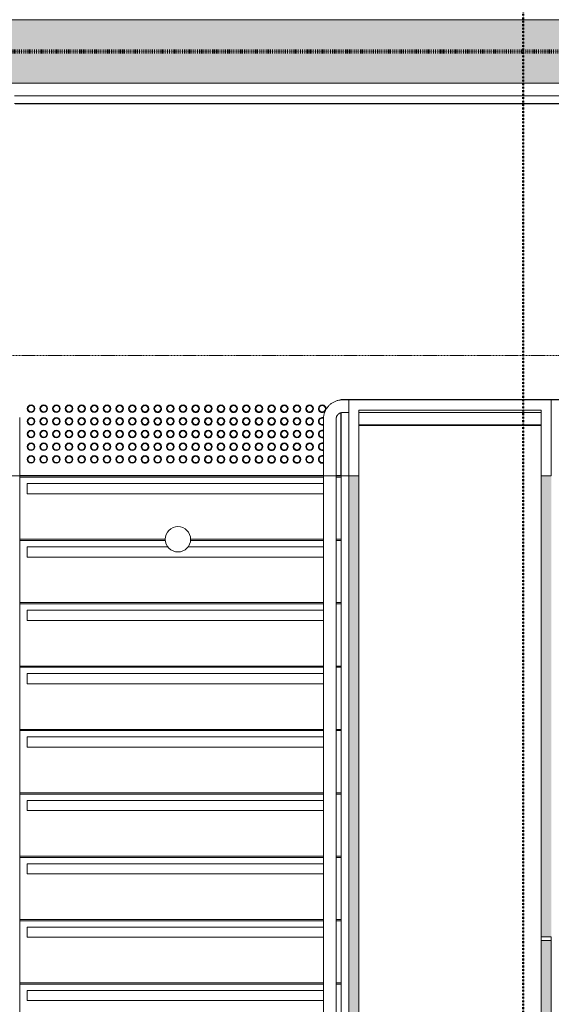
# Model space of a CAD drawing. Header units: millimetres. Extents: x -281 to 121694, y -16481 to 65128.
# Tile 645 of 1056: x 18640 to 20740, y 26640 to 30525. Entities that reach past the tile are written whole.
import ezdxf

# ---------------------------------------------------------------- set-up
doc = ezdxf.new("R2010")
doc.units = ezdxf.units.MM
for name, pattern in [('ARC FS 060 minutes', [7.2, 2.4, -1.6, 0, -1.6, 0, -1.6]), ('Grid Line', [12, 6, -2, 2, -2]), ('NLRS_Dash-0_6mm_Space-0_6mm_cpz', [1.2, 0.6, -0.6])]:
    doc.linetypes.add(name, pattern=pattern)
for name, color, linetype, lineweight in [('A--A2__Ruwbouw', 8, 'Continuous', 5), ('A--L$01A__Algemeen', 7, 'Continuous', 5), ('A--L$07A__Stramien', 1, 'Continuous', 5), ('A--L22__Binnenwanden', 2, 'Continuous', 5), ('A--L28__Hoofddraagconstructies', 3, 'Continuous', 5), ('A--L34__BalustradesLeuningen', 1, 'Continuous', 5), ('A--LD21__DetailPenFijnHidden', 1, 'Continuous', 5)]:
    doc.layers.add(name, color=color, linetype=linetype, lineweight=lineweight)

# ---------------------------------------------------------------- blocks, each defined once
blk = doc.blocks.new('TBR-B-BWK-C-BES-ARC-R25_rvt-1-L_80_ 12')
at = {"layer": 'A--A2__Ruwbouw'}
blk.add_hatch(color=21, dxfattribs=at).paths.add_polyline_path([(17860, 30275), (22240, 30275), (22240, 30525), (17860, 30525), (17860, 30493.8)])
at = {"layer": 'A--L22__Binnenwanden', "color": 241, "lineweight": 18}
for p, q in [((22240, 30525), (17860, 30525)), ((17860, 30275), (22240, 30275))]:
    blk.add_line(p, q, dxfattribs=at)
blk = doc.blocks.new('65_GM_LIB_fire separation vertical_gen_arc - 060 minutes-2361042-L_80_ 12')
at = {"layer": 'A--L$01A__Algemeen', "linetype": 'ARC FS 060 minutes', "lineweight": 100}
blk.add_line((0, 0), (4300, 0), dxfattribs=at)
blk = doc.blocks.new('TBR-B-INS-BR-ARC-R25_rvt-1-L_80_ 12')
at = {"layer": 'A--L$01A__Algemeen', "color": 130, "lineweight": 9, "rotation": 180}
blk.add_blockref('65_GM_LIB_fire separation vertical_gen_arc - 060 minutes-2361042-L_80_ 12', (22200, 30399.1), dxfattribs=at)
blk = doc.blocks.new('NLRS_24_10_SF_trappen kern_gen_cpz - NLRS_24_12_02_SF_trappen kern_gen_cpz-66734290-L_80_ 12')
at = {"layer": 'A--L$01A__Algemeen'}
for p, q in [((450, -2750), (450, -2975)), ((500, -2750), (450, -2750)), ((500, -2975), (500, -2750)), ((1700, -2750), (1700, -2975)), ((1750, -2750), (1700, -2750)), ((360, -3000), (-360, -3000)), ((425, -3000), (400, -3000)), ((400, -3050), (425, -3050))]:
    blk.add_line(p, q, dxfattribs=at)
at = {"layer": 'A--L$01A__Algemeen', "flags": 128}
for points in [[(450, -2975), (450, -2976), (449.9, -2977), (449.8, -2978), (449.7, -2979), (449.5, -2980), (449.3, -2980.9), (449, -2981.9), (448.7, -2982.9), (448.4, -2983.8), (448, -2984.7), (447.6, -2985.6), (447.2, -2986.5), (446.7, -2987.4), (446.2, -2988.3), (445.6, -2989.1), (445.1, -2989.9), (444.4, -2990.7), (443.8, -2991.5), (443.1, -2992.2), (442.4, -2992.9), (441.7, -2993.6), (440.9, -2994.3), (440.1, -2994.9), (439.3, -2995.5), (438.5, -2996), (437.7, -2996.6), (436.8, -2997), (435.9, -2997.5), (435, -2997.9), (434.1, -2998.3), (433.1, -2998.6), (432.2, -2999), (431.2, -2999.2), (430.2, -2999.4), (429.2, -2999.6), (428.3, -2999.8), (427.3, -2999.9), (426.3, -3000), (425.3, -3000), (425, -3000)], [(425, -3050), (428, -3049.9), (431, -3049.8), (434, -3049.5), (436.9, -3049), (439.9, -3048.5), (442.8, -3047.9), (445.7, -3047.1), (448.6, -3046.2), (451.4, -3045.2), (454.2, -3044.1), (456.9, -3042.9), (459.6, -3041.5), (462.3, -3040.1), (464.8, -3038.5), (467.3, -3036.9), (469.8, -3035.2), (472.2, -3033.3), (474.5, -3031.4), (476.7, -3029.4), (478.8, -3027.3), (480.8, -3025.1), (482.8, -3022.8), (484.7, -3020.4), (486.4, -3018), (488.1, -3015.5), (489.7, -3013), (491.1, -3010.3), (492.5, -3007.7), (493.8, -3005), (494.9, -3002.2), (495.9, -2999.4), (496.9, -2996.5), (497.7, -2993.6), (498.3, -2990.7), (498.9, -2987.7), (499.4, -2984.8), (499.7, -2981.8), (499.9, -2978.8), (500, -2975.8), (500, -2975)], [(425, -3050), (428, -3049.9), (431, -3049.8), (434, -3049.5), (436.9, -3049), (439.9, -3048.5), (442.8, -3047.9), (445.7, -3047.1), (448.6, -3046.2), (451.4, -3045.2), (454.2, -3044.1), (456.9, -3042.9), (459.6, -3041.5), (462.3, -3040.1), (464.8, -3038.5), (467.3, -3036.9), (469.8, -3035.2), (472.2, -3033.3), (474.5, -3031.4), (476.7, -3029.4), (478.8, -3027.3), (480.8, -3025.1), (482.8, -3022.8), (484.7, -3020.4), (486.4, -3018), (488.1, -3015.5), (489.7, -3013), (491.1, -3010.3), (492.5, -3007.7), (493.8, -3005), (494.9, -3002.2), (495.9, -2999.4), (496.9, -2996.5), (497.7, -2993.6), (498.3, -2990.7), (498.9, -2987.7), (499.4, -2984.8), (499.7, -2981.8), (499.9, -2978.8), (500, -2975.8)], [(425, -3050), (428, -3049.9), (431, -3049.8), (434, -3049.5), (436.9, -3049), (439.9, -3048.5), (442.8, -3047.9), (445.7, -3047.1), (448.6, -3046.2), (451.4, -3045.2), (454.2, -3044.1), (456.9, -3042.9), (459.6, -3041.5), (462.3, -3040.1), (464.8, -3038.5), (467.3, -3036.9), (469.8, -3035.2), (472.2, -3033.3), (474.5, -3031.4), (476.7, -3029.4), (478.8, -3027.3), (480.8, -3025.1), (482.8, -3022.8), (484.7, -3020.4), (486.4, -3018), (488.1, -3015.5), (489.7, -3013), (491.1, -3010.3), (492.5, -3007.7), (493.8, -3005), (494.9, -3002.2), (495.9, -2999.4), (496.9, -2996.5), (497.7, -2993.6), (498.3, -2990.7), (498.9, -2987.7), (499.4, -2984.8), (499.7, -2981.8), (499.9, -2978.8), (500, -2975.8)], [(425, -3050), (428, -3049.9), (431, -3049.8), (434, -3049.5), (436.9, -3049), (439.9, -3048.5), (442.8, -3047.9), (445.7, -3047.1), (448.6, -3046.2), (451.4, -3045.2), (454.2, -3044.1), (456.9, -3042.9), (459.6, -3041.5), (462.3, -3040.1), (464.8, -3038.5), (467.3, -3036.9), (469.8, -3035.2), (472.2, -3033.3), (474.5, -3031.4), (476.7, -3029.4), (478.8, -3027.3), (480.8, -3025.1), (482.8, -3022.8), (484.7, -3020.4), (486.4, -3018), (488.1, -3015.5), (489.7, -3013), (491.1, -3010.3), (492.5, -3007.7), (493.8, -3005), (494.9, -3002.2), (495.9, -2999.4), (496.9, -2996.5), (497.7, -2993.6), (498.3, -2990.7), (498.9, -2987.7), (499.4, -2984.8), (499.7, -2981.8), (499.9, -2978.8), (500, -2975.8)], [(425, -3050), (428, -3049.9), (431, -3049.8), (434, -3049.5), (436.9, -3049), (439.9, -3048.5), (442.8, -3047.9), (445.7, -3047.1), (448.6, -3046.2), (451.4, -3045.2), (454.2, -3044.1), (456.9, -3042.9), (459.6, -3041.5), (462.3, -3040.1), (464.8, -3038.5), (467.3, -3036.9), (469.8, -3035.2), (472.2, -3033.3), (474.5, -3031.4), (476.7, -3029.4), (478.8, -3027.3), (480.8, -3025.1), (482.8, -3022.8), (484.7, -3020.4), (486.4, -3018), (488.1, -3015.5), (489.7, -3013), (491.1, -3010.3), (492.5, -3007.7), (493.8, -3005), (494.9, -3002.2), (495.9, -2999.4), (496.9, -2996.5), (497.7, -2993.6), (498.3, -2990.7), (498.9, -2987.7), (499.4, -2984.8), (499.7, -2981.8), (499.9, -2978.8), (500, -2975.8)], [(1700, -2975), (1700.1, -2978), (1700.2, -2981)], [(1700, -2975), (1700.1, -2978), (1700.2, -2981)], [(1700, -2975), (1700.1, -2978), (1700.2, -2981)], [(1700, -2975), (1700.1, -2978), (1700.2, -2981)], [(1700, -2975), (1700.1, -2978), (1700.2, -2981)]]:
    blk.add_lwpolyline(points, dxfattribs=at)
at = {"layer": 'A--L34__BalustradesLeuningen'}
for p, q in [((-400, -2750), (-400, -3050)), ((-360, -2750), (-400, -2750)), ((-360, -3010), (-360, -2750)), ((360, -2750), (400, -2750)), ((360, -3010), (360, -2750)), ((400, -2750), (400, -3050)), ((359.4, -2948.5), (-360, -2948.5)), ((-360, -2951.5), (359.4, -2951.5)), ((360, -3010), (-360, -3010)), ((-400, -3050), (400, -3050))]:
    blk.add_line(p, q, dxfattribs=at)
blk = doc.blocks.new('NLRS_34_RAI_upright array_gen_cpz - NLRS_34_RAI_upright array_gen_cpz-66231001-L_80_ 12')
at = {"layer": 'A--L34__BalustradesLeuningen'}
blk.add_hatch(color=256, dxfattribs=at).paths.add_polyline_path([(20, 0), (20, 916.7), (-20, 916.7), (-20, 0)])
for p, q in [((-20, 916.7), (20, 916.7)), ((-20, 916.7), (-20, 0)), ((20, 0), (20, 916.7)), ((20, 0), (-20, 0)), ((-20, 0), (-20, -14.3)), ((20, -14.3), (20, 0)), ((-20, -14.3), (20, -14.3))]:
    blk.add_line(p, q, dxfattribs=at)
blk = doc.blocks.new('NLRS_24_10_SF_2_steek_gen_cpz - NLRS_24_10_GM_trappen v_v_ glazen leuning_gen_cpz-66473785-L_80_ 12')
at = {"layer": 'A--L$01A__Algemeen'}
for start, end in [(0, 180), (180, 0)]:
    blk.add_arc((0, 250), 50, start, end, dxfattribs=at)
blk = doc.blocks.new('NLRS_34_RAI_upright array_gen_cpz - NLRS_34_RAI_upright array_gen_cpz-66233288-L_80_ 12')
at = {"layer": 'A--L34__BalustradesLeuningen'}
blk.add_hatch(color=256, dxfattribs=at).paths.add_polyline_path([(-0.7, -2500), (20, -2500), (20, -681.1), (-20, -681.1), (-20, -2500), (-1.1, -2500)])
blk.add_line((20, -2500), (20, -681.1), dxfattribs=at)
blk = doc.blocks.new('NLRS_24_10_SF_3_stringer_gen_cpz - NLRS_24_10_xx_stringer v_v_ glazen leuning_gen_cpz-66234448-L_80_ 12')
at = {"layer": 'A--L28__Hoofddraagconstructies'}
for p, q in [((-10, 300), (-15, 300)), ((-15, 0), (-15, 248.7)), ((-85, 0), (-85, -2749.9)), ((-35, -2749.9), (-35, 0)), ((-15, 0), (15, 0)), ((-15, -2750), (-15, 0)), ((-15, -2750), (15, -2750)), ((-15, -2998.6), (-15, -2750)), ((-15, -3050), (15, -3050))]:
    blk.add_line(p, q, dxfattribs=at)
blk = doc.blocks.new('NLRS_24_10_SF_3_stringer_gen_cpz - NLRS_24_10_xx_stringer v_v_ glazen leuning_gen_cpz-V76-L_80_ 12')
at = {"layer": 'A--L28__Hoofddraagconstructies'}
blk.add_line((-35, 2749.9), (-35, 0), dxfattribs=at)
blk = doc.blocks.new('NLRS_24_10_SF_1_traptrede_gen_cpz - NLRS_24_10_xx_SF_1_traptrede_gen_cpz-V63-L_80_ 12')
at = {"layer": 'A--L28__Hoofddraagconstructies'}
for p, q in [((595, -65), (-575, -65)), ((595, -105), (595, -65)), ((-575, -105), (595, -105)), ((-625, -130), (-645, -130)), ((-625, -130), (-645, -130)), ((-625, -135), (-645, -135)), ((625, -130), (-575, -130)), ((625, -130), (-575, -130)), ((625, -135), (-575, -135))]:
    blk.add_line(p, q, dxfattribs=at)
blk = doc.blocks.new('NLRS_24_10_SF_1_traptrede_gen_cpz - NLRS_24_10_xx_SF_1_traptrede_gen_cpz-V64-L_80_ 12')
at = {"layer": 'A--L28__Hoofddraagconstructies'}
for p, q in [((595, -65), (-575, -65)), ((595, -105), (595, -65)), ((-575.1, -105), (595, -105)), ((-625, -130), (-645, -130)), ((-625, -130), (-645, -130)), ((-625, -135), (-645, -135)), ((625, -130), (-575, -130)), ((625, -130), (-575, -130)), ((625, -135), (-575, -135))]:
    blk.add_line(p, q, dxfattribs=at)
blk = doc.blocks.new('NLRS_24_10_SF_1_traptrede_gen_cpz - NLRS_24_10_xx_SF_1_traptrede_gen_cpz-V65-L_80_ 12')
at = {"layer": 'A--LD21__DetailPenFijnHidden'}
for p, q in [((595, -65), (-575, -65)), ((595, -105), (595, -65)), ((-575, -105), (595, -105)), ((-624.8, -130), (-645, -130)), ((-624.8, -130), (-645, -130)), ((-624.9, -135), (-645, -135)), ((625, -130), (-575, -130)), ((625, -130), (-575, -130)), ((625, -135), (-575, -135))]:
    blk.add_line(p, q, dxfattribs=at)
blk = doc.blocks.new('NLRS_24_10_SF_1_traptrede_gen_cpz - NLRS_24_10_xx_SF_1_traptrede_gen_cpz-V66-L_80_ 12')
at = {"layer": 'A--LD21__DetailPenFijnHidden'}
for p, q in [((595, -65), (-575, -65)), ((595, -105), (595, -65)), ((-575.2, -105), (595, -105)), ((-625, -130), (-645, -130)), ((-625, -130), (-645, -130)), ((-625, -135), (-645, -135)), ((625, -130), (-575, -130)), ((625, -130), (-575, -130)), ((625, -135), (-575, -135))]:
    blk.add_line(p, q, dxfattribs=at)
blk = doc.blocks.new('NLRS_24_10_SF_1_traptrede_gen_cpz - NLRS_24_10_xx_SF_1_traptrede_gen_cpz-V67-L_80_ 12')
at = {"layer": 'A--LD21__DetailPenFijnHidden'}
for p, q in [((595, -65), (-575, -65)), ((595, -105), (595, -65)), ((-575.1, -105), (595, -105)), ((-624.9, -130), (-645, -130)), ((-624.9, -130), (-645, -130)), ((-624.8, -135), (-645, -135)), ((625.2, -135), (-575.2, -135)), ((625.1, -130), (-575.1, -130)), ((625.1, -130), (-575.1, -130))]:
    blk.add_line(p, q, dxfattribs=at)
blk = doc.blocks.new('NLRS_24_10_SF_1_traptrede_gen_cpz - NLRS_24_10_xx_SF_1_traptrede_gen_cpz-V69-L_80_ 12')
at = {"layer": 'A--LD21__DetailPenFijnHidden'}
for p, q in [((595, -65), (-575, -65)), ((595, -105), (595, -65)), ((-575, -105), (-39.5, -105)), ((39.5, -105), (595, -105)), ((-624.9, -130), (-645, -130)), ((-624.9, -130), (-645, -130)), ((-625, -135), (-645, -135)), ((-49.3, -130), (-575.2, -130)), ((-49.3, -130), (-575.2, -130)), ((-50, -135), (-575, -135)), ((625.2, -130), (49.3, -130)), ((625.2, -130), (49.3, -130)), ((625, -135), (50, -135))]:
    blk.add_line(p, q, dxfattribs=at)
blk = doc.blocks.new('NLRS_24_10_SF_1_traptrede_gen_cpz - NLRS_24_10_xx_SF_1_traptrede_gen_cpz-66738248-L_80_ 12')
at = {"layer": 'A--LD21__DetailPenFijnHidden'}
for p, q in [((595, -65), (-575.2, -65)), ((595, -105), (595, -65)), ((-575, -105), (595, -105)), ((-625, -130), (-645, -130)), ((-625, -130), (-645, -130)), ((-625, -135), (-645, -135)), ((625, -130), (-575, -130)), ((625, -130), (-575, -130)), ((625, -135), (-575, -135))]:
    blk.add_line(p, q, dxfattribs=at)
blk = doc.blocks.new('NLRS_34_RAI_upright array_gen_cpz - NLRS_34_RAI_upright array_gen_cpz-66234600-L_80_ 12')
at = {"layer": 'A--L34__BalustradesLeuningen'}
blk.add_hatch(color=256, dxfattribs=at).paths.add_polyline_path([(20, 916.7), (-20, 916.7), (-20, -1833.3), (20, -1833.3), (20, 894)])
for p, q in [((-20, 916.7), (-20, -1833.3)), ((20, -1833.3), (20, 916.7))]:
    blk.add_line(p, q, dxfattribs=at)
blk = doc.blocks.new('bordes - bordes-V251-L_80_ 12')
at = {"layer": 'A--LD21__DetailPenFijnHidden'}
for p, q in [((430, 1369.9), (450, 1369.9)), ((430, 1121.3), (430, 1369.9)), ((450, 1367.9), (432, 1367.9)), ((432, 1367.9), (432, 1121.9)), ((450, 1367.9), (432, 1367.9)), ((432, 1367.9), (432, 1121.9)), ((500, 1369.9), (1700, 1369.9)), ((1700, 1367.9), (500, 1367.9)), ((1700, 1367.9), (500, 1367.9)), ((-1720, 1069.9), (430, 1069.9)), ((-1718, 1067.9), (432, 1067.9)), ((432, 1067.9), (-1718, 1067.9)), ((432, 1071.4), (432, 1067.9)), ((432, 1071.4), (432, 1067.9)), ((1720, -100), (-1720, -100)), ((-1718, -98), (1718, -98)), ((-1718, -98), (1718, -98))]:
    blk.add_line(p, q, dxfattribs=at)
for centre, radius, start, end in [((505, 1304.9), 15, 360, 112.0525), ((505, 1304.9), 12.5, 360, 116.5113), ((505, 1304.9), 12.5, 244.5442, 0), ((505, 1304.9), 15, 248.7868, 0), ((555, 1304.9), 15, 0, 180), ((555, 1304.9), 15, 180, 0), ((555, 1304.9), 12.5, 0, 180), ((555, 1304.9), 12.5, 180, 0), ((605, 1304.9), 15, 360, 180), ((605, 1304.9), 15, 180, 0), ((605, 1304.9), 12.5, 360, 180), ((605, 1304.9), 12.5, 180, 0), ((655, 1304.9), 15, 360, 180), ((655, 1304.9), 15, 180, 0), ((655, 1304.9), 12.5, 0, 180), ((655, 1304.9), 12.5, 180, 0), ((705, 1304.9), 15, 360, 180), ((705, 1304.9), 15, 180, 0), ((705, 1304.9), 12.5, 0, 180), ((705, 1304.9), 12.5, 180, 0), ((755, 1304.9), 15, 360, 180), ((755, 1304.9), 15, 180, 0), ((755, 1304.9), 12.5, 0, 180), ((755, 1304.9), 12.5, 180, 0), ((805, 1304.9), 15, 360, 180), ((805, 1304.9), 15, 180, 0), ((805, 1304.9), 12.5, 0, 180), ((805, 1304.9), 12.5, 180, 0), ((855, 1304.9), 15, 360, 180), ((855, 1304.9), 15, 180, 0), ((855, 1304.9), 12.5, 0, 180), ((855, 1304.9), 12.5, 180, 0), ((905, 1304.9), 15, 360, 180), ((905, 1304.9), 15, 180, 0), ((905, 1304.9), 12.5, 0, 180), ((905, 1304.9), 12.5, 180, 0), ((955, 1304.9), 15, 360, 180), ((955, 1304.9), 15, 180, 0), ((955, 1304.9), 12.5, 0, 180), ((955, 1304.9), 12.5, 180, 0), ((1005, 1304.9), 15, 360, 180), ((1005, 1304.9), 15, 180, 0), ((1005, 1304.9), 12.5, 0, 180), ((1005, 1304.9), 12.5, 180, 0), ((1055, 1304.9), 15, 0, 180), ((1055, 1304.9), 15, 180, 0), ((1055, 1304.9), 12.5, 0, 180), ((1055, 1304.9), 12.5, 180, 0), ((1105, 1304.9), 15, 0, 180), ((1105, 1304.9), 15, 180, 0), ((1105, 1304.9), 12.5, 0, 180), ((1105, 1304.9), 12.5, 180, 0), ((1155, 1304.9), 15, 0, 180), ((1155, 1304.9), 15, 180, 0), ((1155, 1304.9), 12.5, 0, 180), ((1155, 1304.9), 12.5, 180, 0), ((1205, 1304.9), 15, 360, 180), ((1205, 1304.9), 15, 180, 0), ((1205, 1304.9), 12.5, 0, 180), ((1205, 1304.9), 12.5, 180, 0), ((1255, 1304.9), 15, 0, 180), ((1255, 1304.9), 15, 180, 0), ((1255, 1304.9), 12.5, 0, 180), ((1255, 1304.9), 12.5, 180, 0), ((1305, 1304.9), 15, 0, 180), ((1305, 1304.9), 15, 180, 0), ((1305, 1304.9), 12.5, 0, 180), ((1305, 1304.9), 12.5, 180, 0), ((1355, 1304.9), 15, 0, 180), ((1355, 1304.9), 15, 180, 0), ((1355, 1304.9), 12.5, 0, 180), ((1355, 1304.9), 12.5, 180, 0), ((1405, 1304.9), 15, 0, 180), ((1405, 1304.9), 15, 180, 0), ((1405, 1304.9), 12.5, 0, 180), ((1405, 1304.9), 12.5, 180, 0), ((1455, 1304.9), 15, 0, 180), ((1455, 1304.9), 15, 180, 0), ((1455, 1304.9), 12.5, 0, 180), ((1455, 1304.9), 12.5, 180, 0), ((1505, 1304.9), 15, 0, 180), ((1505, 1304.9), 15, 180, 0), ((1505, 1304.9), 12.5, 0, 180), ((1505, 1304.9), 12.5, 180, 0), ((1555, 1304.9), 15, 0, 180), ((1555, 1304.9), 15, 180, 0), ((1555, 1304.9), 12.5, 0, 180), ((1555, 1304.9), 12.5, 180, 0), ((1605, 1304.9), 15, 0, 180), ((1605, 1304.9), 15, 180, 0), ((1605, 1304.9), 12.5, 0, 180), ((1605, 1304.9), 12.5, 180, 0), ((1655, 1304.9), 15, 0, 180), ((1655, 1304.9), 15, 180, 0), ((1655, 1304.9), 12.5, 0, 180), ((1655, 1304.9), 12.5, 180, 0), ((505, 1254.9), 15, 360, 111.2132), ((505, 1254.9), 12.5, 360, 115.4558), ((505, 1254.9), 12.5, 244.5442, 0), ((505, 1254.9), 15, 248.7868, 0), ((555, 1254.9), 15, 0, 180), ((555, 1254.9), 15, 180, 0), ((555, 1254.9), 12.5, 0, 180), ((555, 1254.9), 12.5, 180, 0), ((605, 1254.9), 15, 360, 180), ((605, 1254.9), 15, 180, 0), ((605, 1254.9), 12.5, 360, 180), ((605, 1254.9), 12.5, 180, 0), ((655, 1254.9), 15, 360, 180), ((655, 1254.9), 15, 180, 0), ((655, 1254.9), 12.5, 0, 180), ((655, 1254.9), 12.5, 180, 0), ((705, 1254.9), 15, 360, 180), ((705, 1254.9), 15, 180, 0), ((705, 1254.9), 12.5, 0, 180), ((705, 1254.9), 12.5, 180, 0), ((755, 1254.9), 15, 360, 180), ((755, 1254.9), 15, 180, 0), ((755, 1254.9), 12.5, 0, 180), ((755, 1254.9), 12.5, 180, 0), ((805, 1254.9), 15, 360, 180), ((805, 1254.9), 15, 180, 0), ((805, 1254.9), 12.5, 0, 180), ((805, 1254.9), 12.5, 180, 0), ((855, 1254.9), 15, 360, 180), ((855, 1254.9), 15, 180, 0), ((855, 1254.9), 12.5, 0, 180), ((855, 1254.9), 12.5, 180, 0), ((905, 1254.9), 15, 360, 180), ((905, 1254.9), 15, 180, 0), ((905, 1254.9), 12.5, 0, 180), ((905, 1254.9), 12.5, 180, 0), ((955, 1254.9), 15, 360, 180), ((955, 1254.9), 15, 180, 0), ((955, 1254.9), 12.5, 0, 180), ((955, 1254.9), 12.5, 180, 0), ((1005, 1254.9), 15, 360, 180), ((1005, 1254.9), 15, 180, 0), ((1005, 1254.9), 12.5, 0, 180), ((1005, 1254.9), 12.5, 180, 0), ((1055, 1254.9), 15, 0, 180), ((1055, 1254.9), 15, 180, 0), ((1055, 1254.9), 12.5, 0, 180), ((1055, 1254.9), 12.5, 180, 0), ((1105, 1254.9), 15, 0, 180), ((1105, 1254.9), 15, 180, 0), ((1105, 1254.9), 12.5, 0, 180), ((1105, 1254.9), 12.5, 180, 0), ((1155, 1254.9), 15, 360, 180), ((1155, 1254.9), 15, 180, 0), ((1155, 1254.9), 12.5, 0, 180), ((1155, 1254.9), 12.5, 180, 0), ((1205, 1254.9), 15, 360, 180), ((1205, 1254.9), 15, 180, 0), ((1205, 1254.9), 12.5, 0, 180), ((1205, 1254.9), 12.5, 180, 0), ((1255, 1254.9), 15, 0, 180), ((1255, 1254.9), 15, 180, 0), ((1255, 1254.9), 12.5, 0, 180), ((1255, 1254.9), 12.5, 180, 0), ((1305, 1254.9), 15, 0, 180), ((1305, 1254.9), 15, 180, 0), ((1305, 1254.9), 12.5, 0, 180), ((1305, 1254.9), 12.5, 180, 0), ((1355, 1254.9), 15, 0, 180), ((1355, 1254.9), 15, 180, 0), ((1355, 1254.9), 12.5, 0, 180), ((1355, 1254.9), 12.5, 180, 0), ((1405, 1254.9), 15, 0, 180), ((1405, 1254.9), 15, 180, 0), ((1405, 1254.9), 12.5, 0, 180), ((1405, 1254.9), 12.5, 180, 0), ((1455, 1254.9), 15, 0, 180), ((1455, 1254.9), 15, 180, 0), ((1455, 1254.9), 12.5, 0, 180), ((1455, 1254.9), 12.5, 180, 0), ((1505, 1254.9), 15, 0, 180), ((1505, 1254.9), 15, 180, 0), ((1505, 1254.9), 12.5, 0, 180), ((1505, 1254.9), 12.5, 180, 0), ((1555, 1254.9), 15, 0, 180), ((1555, 1254.9), 15, 180, 0), ((1555, 1254.9), 12.5, 0, 180), ((1555, 1254.9), 12.5, 180, 0), ((1605, 1254.9), 15, 0, 180), ((1605, 1254.9), 15, 180, 0), ((1605, 1254.9), 12.5, 0, 180), ((1605, 1254.9), 12.5, 180, 0), ((1655, 1254.9), 15, 0, 180), ((1655, 1254.9), 15, 180, 0), ((1655, 1254.9), 12.5, 0, 180), ((1655, 1254.9), 12.5, 180, 0), ((505, 1204.9), 15, 360, 111.2132), ((505, 1204.9), 12.5, 360, 115.4558), ((505, 1204.9), 12.5, 244.5442, 0), ((505, 1204.9), 15, 248.7868, 0), ((555, 1204.9), 15, 360, 180), ((555, 1204.9), 15, 180, 0), ((555, 1204.9), 12.5, 360, 180), ((555, 1204.9), 12.5, 180, 0), ((605, 1204.9), 15, 0, 180), ((605, 1204.9), 15, 180, 0), ((605, 1204.9), 12.5, 0, 180), ((605, 1204.9), 12.5, 180, 0), ((655, 1204.9), 15, 360, 180), ((655, 1204.9), 15, 180, 0), ((655, 1204.9), 12.5, 0, 180), ((655, 1204.9), 12.5, 180, 0), ((705, 1204.9), 15, 360, 180), ((705, 1204.9), 15, 180, 0), ((705, 1204.9), 12.5, 0, 180), ((705, 1204.9), 12.5, 180, 0), ((755, 1204.9), 15, 360, 180), ((755, 1204.9), 15, 180, 0), ((755, 1204.9), 12.5, 0, 180), ((755, 1204.9), 12.5, 180, 0), ((805, 1204.9), 15, 360, 180), ((805, 1204.9), 15, 180, 0), ((805, 1204.9), 12.5, 0, 180), ((805, 1204.9), 12.5, 180, 0), ((855, 1204.9), 15, 360, 180), ((855, 1204.9), 15, 180, 0), ((855, 1204.9), 12.5, 0, 180), ((855, 1204.9), 12.5, 180, 0), ((905, 1204.9), 15, 360, 180), ((905, 1204.9), 15, 180, 0), ((905, 1204.9), 12.5, 0, 180), ((905, 1204.9), 12.5, 180, 0), ((955, 1204.9), 15, 360, 180), ((955, 1204.9), 15, 180, 0), ((955, 1204.9), 12.5, 0, 180), ((955, 1204.9), 12.5, 180, 0), ((1005, 1204.9), 15, 360, 180), ((1005, 1204.9), 15, 180, 0), ((1005, 1204.9), 12.5, 0, 180), ((1005, 1204.9), 12.5, 180, 0), ((1055, 1204.9), 15, 0, 180), ((1055, 1204.9), 15, 180, 0), ((1055, 1204.9), 12.5, 0, 180), ((1055, 1204.9), 12.5, 180, 0), ((1105, 1204.9), 15, 0, 180), ((1105, 1204.9), 15, 180, 0), ((1105, 1204.9), 12.5, 0, 180), ((1105, 1204.9), 12.5, 180, 0), ((1155, 1204.9), 15, 360, 180), ((1155, 1204.9), 15, 180, 0), ((1155, 1204.9), 12.5, 0, 180), ((1155, 1204.9), 12.5, 180, 0), ((1205, 1204.9), 15, 360, 180), ((1205, 1204.9), 15, 180, 0), ((1205, 1204.9), 12.5, 0, 180), ((1205, 1204.9), 12.5, 180, 0), ((1255, 1204.9), 15, 0, 180), ((1255, 1204.9), 15, 180, 0), ((1255, 1204.9), 12.5, 0, 180), ((1255, 1204.9), 12.5, 180, 0), ((1305, 1204.9), 15, 0, 180), ((1305, 1204.9), 15, 180, 0), ((1305, 1204.9), 12.5, 0, 180), ((1305, 1204.9), 12.5, 180, 0), ((1355, 1204.9), 15, 0, 180), ((1355, 1204.9), 15, 180, 0), ((1355, 1204.9), 12.5, 0, 180), ((1355, 1204.9), 12.5, 180, 0), ((1405, 1204.9), 15, 0, 180), ((1405, 1204.9), 15, 180, 0), ((1405, 1204.9), 12.5, 0, 180), ((1405, 1204.9), 12.5, 180, 0), ((1455, 1204.9), 15, 0, 180), ((1455, 1204.9), 15, 180, 0), ((1455, 1204.9), 12.5, 0, 180), ((1455, 1204.9), 12.5, 180, 0), ((1505, 1204.9), 15, 0, 180), ((1505, 1204.9), 15, 180, 0), ((1505, 1204.9), 12.5, 0, 180), ((1505, 1204.9), 12.5, 180, 0), ((1555, 1204.9), 15, 0, 180), ((1555, 1204.9), 15, 180, 0), ((1555, 1204.9), 12.5, 0, 180), ((1555, 1204.9), 12.5, 180, 0), ((1605, 1204.9), 15, 0, 180), ((1605, 1204.9), 15, 180, 0), ((1605, 1204.9), 12.5, 0, 180), ((1605, 1204.9), 12.5, 180, 0), ((1655, 1204.9), 15, 0, 180), ((1655, 1204.9), 15, 180, 0), ((1655, 1204.9), 12.5, 0, 180), ((1655, 1204.9), 12.5, 180, 0), ((505, 1154.9), 15, 360, 111.2132), ((505, 1154.9), 12.5, 360, 115.4558), ((555, 1154.9), 15, 360, 180), ((555, 1154.9), 12.5, 360, 180), ((605, 1154.9), 15, 0, 180), ((605, 1154.9), 12.5, 0, 180), ((655, 1154.9), 15, 360, 180), ((655, 1154.9), 12.5, 0, 180), ((705, 1154.9), 15, 360, 180), ((705, 1154.9), 12.5, 0, 180), ((755, 1154.9), 15, 360, 180), ((755, 1154.9), 12.5, 0, 180), ((805, 1154.9), 15, 360, 180), ((805, 1154.9), 12.5, 0, 180), ((855, 1154.9), 15, 360, 180), ((855, 1154.9), 12.5, 0, 180), ((905, 1154.9), 15, 360, 180), ((905, 1154.9), 12.5, 0, 180), ((955, 1154.9), 15, 360, 180), ((955, 1154.9), 12.5, 0, 180), ((1005, 1154.9), 15, 360, 180), ((1005, 1154.9), 12.5, 0, 180), ((1055, 1154.9), 15, 0, 180), ((1055, 1154.9), 12.5, 0, 180), ((1105, 1154.9), 15, 0, 180), ((1105, 1154.9), 12.5, 0, 180), ((1155, 1154.9), 15, 360, 180), ((1155, 1154.9), 12.5, 0, 180), ((1205, 1154.9), 15, 360, 180), ((1205, 1154.9), 12.5, 0, 180), ((1255, 1154.9), 15, 0, 180), ((1255, 1154.9), 12.5, 0, 180), ((1305, 1154.9), 15, 0, 180), ((1305, 1154.9), 12.5, 0, 180), ((1355, 1154.9), 15, 0, 180), ((1355, 1154.9), 12.5, 0, 180), ((1405, 1154.9), 15, 0, 180), ((1405, 1154.9), 12.5, 0, 180), ((1455, 1154.9), 15, 0, 180), ((1455, 1154.9), 12.5, 0, 180), ((1505, 1154.9), 15, 0, 180), ((1505, 1154.9), 12.5, 0, 180), ((1555, 1154.9), 15, 0, 180), ((1555, 1154.9), 12.5, 0, 180), ((1605, 1154.9), 15, 0, 180), ((1605, 1154.9), 12.5, 0, 180), ((1655, 1154.9), 15, 0, 180), ((1655, 1154.9), 12.5, 0, 180), ((505, 1154.9), 15, 246.4252, 0), ((505, 1154.9), 12.5, 244.0493, 0), ((555, 1154.9), 15, 180, 0), ((555, 1154.9), 12.5, 180, 0), ((605, 1154.9), 15, 180, 0), ((605, 1154.9), 12.5, 180, 0), ((655, 1154.9), 15, 180, 0), ((655, 1154.9), 12.5, 180, 0), ((705, 1154.9), 15, 180, 0), ((705, 1154.9), 12.5, 180, 0), ((755, 1154.9), 15, 180, 0), ((755, 1154.9), 12.5, 180, 0), ((805, 1154.9), 15, 180, 0), ((805, 1154.9), 12.5, 180, 0), ((855, 1154.9), 15, 180, 0), ((855, 1154.9), 12.5, 180, 0), ((905, 1154.9), 15, 180, 0), ((905, 1154.9), 12.5, 180, 0), ((955, 1154.9), 15, 180, 0), ((955, 1154.9), 12.5, 180, 0), ((1005, 1154.9), 15, 180, 0), ((1005, 1154.9), 12.5, 180, 0), ((1055, 1154.9), 15, 180, 0), ((1055, 1154.9), 12.5, 180, 0), ((1105, 1154.9), 15, 180, 0), ((1105, 1154.9), 12.5, 180, 0), ((1155, 1154.9), 15, 180, 0), ((1155, 1154.9), 12.5, 180, 0), ((1205, 1154.9), 15, 180, 0), ((1205, 1154.9), 12.5, 180, 0), ((1255, 1154.9), 15, 180, 0), ((1255, 1154.9), 12.5, 180, 0), ((1305, 1154.9), 15, 180, 0), ((1305, 1154.9), 12.5, 180, 0), ((1355, 1154.9), 15, 180, 0), ((1355, 1154.9), 12.5, 180, 0), ((1405, 1154.9), 15, 180, 0), ((1405, 1154.9), 12.5, 180, 0), ((1455, 1154.9), 15, 180, 0), ((1455, 1154.9), 12.5, 180, 0), ((1505, 1154.9), 15, 180, 0), ((1505, 1154.9), 12.5, 180, 0), ((1555, 1154.9), 15, 180, 0), ((1555, 1154.9), 12.5, 180, 0), ((1605, 1154.9), 15, 180, 0), ((1605, 1154.9), 12.5, 180, 0), ((1655, 1154.9), 15, 180, 0), ((1655, 1154.9), 12.5, 180, 0), ((505, 1104.9), 15, 360, 180), ((505, 1104.9), 15, 180, 0), ((505, 1104.9), 12.5, 360, 180), ((505, 1104.9), 12.5, 180, 0), ((555, 1104.9), 15, 360, 180), ((555, 1104.9), 15, 180, 0), ((555, 1104.9), 12.5, 360, 180), ((555, 1104.9), 12.5, 180, 0), ((605, 1104.9), 15, 0, 180), ((605, 1104.9), 15, 180, 0), ((605, 1104.9), 12.5, 0, 180), ((605, 1104.9), 12.5, 180, 0), ((655, 1104.9), 15, 360, 180), ((655, 1104.9), 15, 180, 0), ((655, 1104.9), 12.5, 0, 180), ((655, 1104.9), 12.5, 180, 0), ((705, 1104.9), 15, 360, 180), ((705, 1104.9), 15, 180, 0), ((705, 1104.9), 12.5, 0, 180), ((705, 1104.9), 12.5, 180, 0), ((755, 1104.9), 15, 360, 180), ((755, 1104.9), 15, 180, 0), ((755, 1104.9), 12.5, 0, 180), ((755, 1104.9), 12.5, 180, 0), ((805, 1104.9), 15, 360, 180), ((805, 1104.9), 15, 180, 0), ((805, 1104.9), 12.5, 0, 180), ((805, 1104.9), 12.5, 180, 0), ((855, 1104.9), 15, 360, 180), ((855, 1104.9), 15, 180, 0), ((855, 1104.9), 12.5, 0, 180), ((855, 1104.9), 12.5, 180, 0), ((905, 1104.9), 15, 360, 180), ((905, 1104.9), 15, 180, 0), ((905, 1104.9), 12.5, 0, 180), ((905, 1104.9), 12.5, 180, 0), ((955, 1104.9), 15, 360, 180), ((955, 1104.9), 15, 180, 0), ((955, 1104.9), 12.5, 0, 180), ((955, 1104.9), 12.5, 180, 0), ((1005, 1104.9), 15, 360, 180), ((1005, 1104.9), 15, 180, 0), ((1005, 1104.9), 12.5, 0, 180), ((1005, 1104.9), 12.5, 180, 0), ((1055, 1104.9), 15, 0, 180), ((1055, 1104.9), 15, 180, 0), ((1055, 1104.9), 12.5, 0, 180), ((1055, 1104.9), 12.5, 180, 0), ((1105, 1104.9), 15, 0, 180), ((1105, 1104.9), 15, 180, 0), ((1105, 1104.9), 12.5, 0, 180), ((1105, 1104.9), 12.5, 180, 0), ((1155, 1104.9), 15, 360, 180), ((1155, 1104.9), 15, 180, 0), ((1155, 1104.9), 12.5, 0, 180), ((1155, 1104.9), 12.5, 180, 0), ((1205, 1104.9), 15, 360, 180), ((1205, 1104.9), 15, 180, 0), ((1205, 1104.9), 12.5, 0, 180), ((1205, 1104.9), 12.5, 180, 0), ((1255, 1104.9), 15, 0, 180), ((1255, 1104.9), 15, 180, 0), ((1255, 1104.9), 12.5, 0, 180), ((1255, 1104.9), 12.5, 180, 0), ((1305, 1104.9), 15, 0, 180), ((1305, 1104.9), 15, 180, 0), ((1305, 1104.9), 12.5, 0, 180), ((1305, 1104.9), 12.5, 180, 0), ((1355, 1104.9), 15, 0, 180), ((1355, 1104.9), 15, 180, 0), ((1355, 1104.9), 12.5, 0, 180), ((1355, 1104.9), 12.5, 180, 0), ((1405, 1104.9), 15, 0, 180), ((1405, 1104.9), 15, 180, 0), ((1405, 1104.9), 12.5, 0, 180), ((1405, 1104.9), 12.5, 180, 0), ((1455, 1104.9), 15, 0, 180), ((1455, 1104.9), 15, 180, 0), ((1455, 1104.9), 12.5, 0, 180), ((1455, 1104.9), 12.5, 180, 0), ((1505, 1104.9), 15, 0, 180), ((1505, 1104.9), 15, 180, 0), ((1505, 1104.9), 12.5, 0, 180), ((1505, 1104.9), 12.5, 180, 0), ((1555, 1104.9), 15, 0, 180), ((1555, 1104.9), 15, 180, 0), ((1555, 1104.9), 12.5, 0, 180), ((1555, 1104.9), 12.5, 180, 0), ((1605, 1104.9), 15, 0, 180), ((1605, 1104.9), 15, 180, 0), ((1605, 1104.9), 12.5, 0, 180), ((1605, 1104.9), 12.5, 180, 0), ((1655, 1104.9), 15, 0, 180), ((1655, 1104.9), 15, 180, 0), ((1655, 1104.9), 12.5, 0, 180), ((1655, 1104.9), 12.5, 180, 0)]:
    blk.add_arc(centre, radius, start, end, dxfattribs=at)
blk = doc.blocks.new('NLRS_28_SF_LB_ligger trap_gen_cpz - NLRS_28_10_XX_ligger trap_gen_cpz-66235058-L_80_ 12')
at = {"layer": 'A--LD21__DetailPenFijnHidden'}
for p, q in [((1720, 30), (-1720, 30)), ((-1720, 0), (1720, 0))]:
    blk.add_line(p, q, dxfattribs=at)
blk = doc.blocks.new('NLRS_28_SF_LB_ligger trap_gen_cpz - NLRS_28_10_XX_ligger trap_gen_cpz-66235059-L_80_ 12')
at = {"layer": 'A--LD21__DetailPenFijnHidden'}
blk.add_line((-400, 0), (400, 0), dxfattribs=at)

msp = doc.modelspace()

# ---------------------------------------------------------------- linework, layer by layer
at = {"layer": 'A--L$01A__Algemeen', "linetype": 'NLRS_Dash-0_6mm_Space-0_6mm_cpz', "lineweight": 50}
msp.add_line((20628.2, 45089.1), (20628.2, 20546), dxfattribs=at)
at = {"layer": 'A--L$07A__Stramien', "linetype": 'Grid Line'}
msp.add_line((100373, 29200), (-281.1, 29200), dxfattribs=at)

# ---------------------------------------------------------------- block references
at = {"lineweight": 5}
for name in ['TBR-B-INS-BR-ARC-R25_rvt-1-L_80_ 12', 'TBR-B-BWK-C-BES-ARC-R25_rvt-1-L_80_ 12']:
    msp.add_blockref(name, (0, 0), dxfattribs=at)
at = {"layer": 'A--L$01A__Algemeen', "rotation": 180}
msp.add_blockref('NLRS_24_10_SF_2_steek_gen_cpz - NLRS_24_10_GM_trappen v_v_ glazen leuning_gen_cpz-66473785-L_80_ 12', (19265, 28724.9), dxfattribs=at)
at = {"layer": 'A--L28__Hoofddraagconstructies', "rotation": 180}
for name, p in [('NLRS_24_10_SF_3_stringer_gen_cpz - NLRS_24_10_xx_stringer v_v_ glazen leuning_gen_cpz-V76-L_80_ 12', (18605, 28724.9)), ('NLRS_24_10_SF_trappen kern_gen_cpz - NLRS_24_12_02_SF_trappen kern_gen_cpz-66734290-L_80_ 12', (20340, 25974.9)), ('NLRS_24_10_SF_1_traptrede_gen_cpz - NLRS_24_10_xx_SF_1_traptrede_gen_cpz-V64-L_80_ 12', (19265, 27339.9)), ('NLRS_24_10_SF_1_traptrede_gen_cpz - NLRS_24_10_xx_SF_1_traptrede_gen_cpz-V63-L_80_ 12', (19265, 27089.9)), ('NLRS_24_10_SF_1_traptrede_gen_cpz - NLRS_24_10_xx_SF_1_traptrede_gen_cpz-V63-L_80_ 12', (19265, 26839.9)), ('NLRS_24_10_SF_1_traptrede_gen_cpz - NLRS_24_10_xx_SF_1_traptrede_gen_cpz-V63-L_80_ 12', (19265, 26589.9))]:
    msp.add_blockref(name, p, dxfattribs=at)
at = {"layer": 'A--L28__Hoofddraagconstructies'}
msp.add_blockref('NLRS_24_10_SF_3_stringer_gen_cpz - NLRS_24_10_xx_stringer v_v_ glazen leuning_gen_cpz-66234448-L_80_ 12', (19925, 28724.9), dxfattribs=at)
at = {"layer": 'A--L34__BalustradesLeuningen'}
msp.add_blockref('NLRS_34_RAI_upright array_gen_cpz - NLRS_34_RAI_upright array_gen_cpz-66234600-L_80_ 12', (19960, 27808.2), dxfattribs=at)
at = {"layer": 'A--L34__BalustradesLeuningen', "rotation": 180}
for name, p in [('NLRS_34_RAI_upright array_gen_cpz - NLRS_34_RAI_upright array_gen_cpz-66233288-L_80_ 12', (20720, 26224.9)), ('NLRS_34_RAI_upright array_gen_cpz - NLRS_34_RAI_upright array_gen_cpz-66231001-L_80_ 12', (20720, 26891.7))]:
    msp.add_blockref(name, p, dxfattribs=at)
at = {"layer": 'A--LD21__DetailPenFijnHidden', "rotation": 180}
for name, p in [('NLRS_28_SF_LB_ligger trap_gen_cpz - NLRS_28_10_XX_ligger trap_gen_cpz-66235058-L_80_ 12', (20340, 30224.9)), ('bordes - bordes-V251-L_80_ 12', (20340, 30094.9)), ('NLRS_28_SF_LB_ligger trap_gen_cpz - NLRS_28_10_XX_ligger trap_gen_cpz-66235059-L_80_ 12', (20340, 29025)), ('NLRS_24_10_SF_1_traptrede_gen_cpz - NLRS_24_10_xx_SF_1_traptrede_gen_cpz-66738248-L_80_ 12', (19265, 28589.9)), ('NLRS_24_10_SF_1_traptrede_gen_cpz - NLRS_24_10_xx_SF_1_traptrede_gen_cpz-V69-L_80_ 12', (19265, 28339.9)), ('NLRS_24_10_SF_1_traptrede_gen_cpz - NLRS_24_10_xx_SF_1_traptrede_gen_cpz-V67-L_80_ 12', (19265, 28089.9)), ('NLRS_24_10_SF_1_traptrede_gen_cpz - NLRS_24_10_xx_SF_1_traptrede_gen_cpz-V66-L_80_ 12', (19265, 27839.9)), ('NLRS_24_10_SF_1_traptrede_gen_cpz - NLRS_24_10_xx_SF_1_traptrede_gen_cpz-V65-L_80_ 12', (19265, 27589.9))]:
    msp.add_blockref(name, p, dxfattribs=at)

doc.saveas('drawing.dxf')
